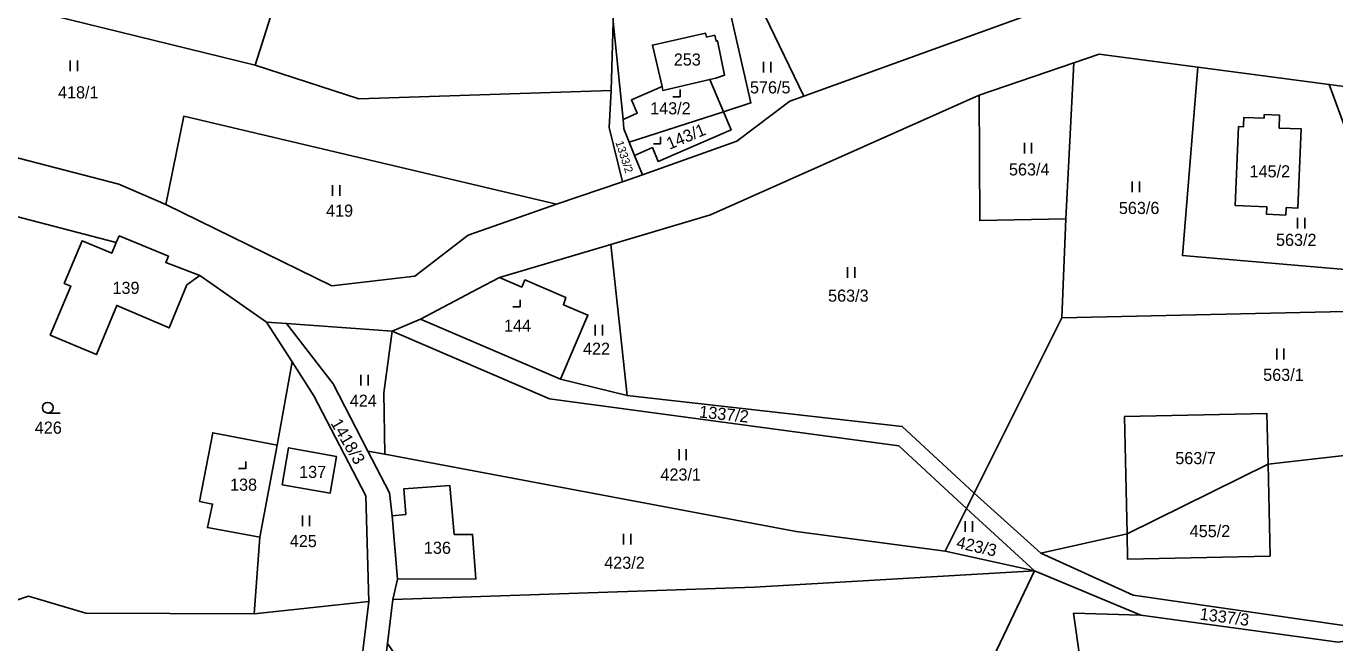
# Model space of a CAD drawing. Extents: x -588699 to -585793, y -1060280 to -1056731.
# Drawn here: x -587129.7 to -586946, y -1058637 to -1058550.5 of the extents above; entities that cross this region are included whole.
import ezdxf

# ---------------------------------------------------------------- set-up
doc = ezdxf.new("R2010")
doc.units = 0
for name, color, linetype in [('Druh pozemku', 7, 'Continuous'), ('Lesy', 7, 'Continuous'), ('Parcela nároku', 7, 'Continuous')]:
    doc.layers.add(name, color=color, linetype=linetype)

msp = doc.modelspace()

# ---------------------------------------------------------------- linework, layer by layer
at = {"layer": 'Druh pozemku'}
for p, q in [((-587123.55, -1058555.32), (-587123.55, -1058556.82)), ((-587122.53, -1058556.82), (-587122.53, -1058555.32)), ((-587026.19, -1058555.47), (-587026.19, -1058556.97)), ((-587025.17, -1058556.97), (-587025.17, -1058555.47)), ((-586989.59, -1058566.86), (-586989.59, -1058568.36)), ((-586988.57, -1058568.36), (-586988.57, -1058566.86)), ((-587086.72, -1058572.79), (-587086.72, -1058574.29)), ((-587085.7, -1058574.29), (-587085.7, -1058572.79)), ((-586974.44, -1058572.27), (-586974.44, -1058573.77)), ((-586973.42, -1058573.77), (-586973.42, -1058572.27)), ((-586951.24, -1058577.36), (-586951.24, -1058578.86)), ((-586950.21, -1058578.86), (-586950.21, -1058577.36)), ((-587014.42, -1058584.28), (-587014.42, -1058585.78)), ((-587013.4, -1058585.78), (-587013.4, -1058584.28)), ((-587049.84, -1058592.37), (-587049.84, -1058593.87)), ((-587048.82, -1058593.87), (-587048.82, -1058592.37)), ((-586954.16, -1058595.73), (-586954.16, -1058597.23)), ((-586953.14, -1058597.23), (-586953.14, -1058595.73)), ((-587082.76, -1058599.42), (-587082.76, -1058600.92)), ((-587081.73, -1058600.92), (-587081.73, -1058599.42)), ((-587124.94, -1058604.76), (-587126.69, -1058604.76)), ((-587038.07, -1058609.85), (-587038.07, -1058611.35)), ((-587037.05, -1058611.35), (-587037.05, -1058609.85)), ((-587090.95, -1058619.15), (-587090.95, -1058620.65)), ((-587089.93, -1058620.65), (-587089.93, -1058619.15)), ((-586997.91, -1058619.94), (-586997.91, -1058621.44)), ((-586996.89, -1058621.44), (-586996.89, -1058619.94)), ((-587045.85, -1058621.69), (-587045.85, -1058623.19)), ((-587044.83, -1058623.19), (-587044.83, -1058621.69))]:
    msp.add_line(p, q, dxfattribs=at)
for points in [[(-587038.92, -1058560.38), (-587037.92, -1058560.38), (-587037.92, -1058559.38)], [(-587041.67, -1058567), (-587040.67, -1058567), (-587040.67, -1058566)], [(-587061.39, -1058589.86), (-587060.39, -1058589.86), (-587060.39, -1058588.86)], [(-587099.89, -1058612.56), (-587098.89, -1058612.56), (-587098.89, -1058611.56)]]:
    msp.add_lwpolyline(points, dxfattribs=at)
msp.add_circle((-587126.69, -1058604.01), 0.75, dxfattribs=at)
at = {"layer": 'Lesy'}
for p, q in [((-587129.38, -1058630.44), (-587140.01, -1058634.05)), ((-587121.34, -1058632.85), (-587129.38, -1058630.44)), ((-587081.62, -1058631.18), (-587097.69, -1058632.94)), ((-587082.77, -1058640.81), (-587081.62, -1058631.18)), ((-587097.69, -1058632.94), (-587121.34, -1058632.85))]:
    msp.add_line(p, q, dxfattribs=at)
at = {"layer": 'Parcela nároku'}
for points in [[(-587104.92, -1058526.27), (-587131.64, -1058515.97), (-587142.7, -1058544.9), (-587097.55, -1058555.98), (-587089.18, -1058529.55)], [(-587020.53, -1058560.29), (-587036.25, -1058527.75), (-587035.15, -1058539.11), (-587033.07, -1058538.84), (-587027.98, -1058561.26), (-587031.82, -1058562.49), (-587030.73, -1058565.03), (-587041.01, -1058569.47), (-587041.81, -1058567.52), (-587044.3, -1058568.61), (-587043.2, -1058571.34), (-587029.94, -1058566.6), (-587022.5, -1058561)], [(-587030.79, -1058534.84), (-586975.85, -1058540.62), (-586973.92, -1058544.26), (-586973.4, -1058546.58), (-586980.8, -1058545.9), (-587020.53, -1058560.29), (-587036.25, -1058527.75)], [(-587067.44, -1058530.49), (-587069.45, -1058533.67), (-587089.18, -1058529.55), (-587097.55, -1058555.98), (-587083, -1058560.66), (-587047.58, -1058559.53), (-587047.29, -1058549.84), (-587047.01, -1058540.68), (-587045.74, -1058540.51), (-587044.77, -1058530.53)], [(-587032.88, -1058557.76), (-587033.76, -1058557.97), (-587031.82, -1058562.49), (-587027.98, -1058561.26), (-587033.07, -1058538.84), (-587035.15, -1058539.11), (-587043.35, -1058540.19), (-587045.74, -1058540.51), (-587047.01, -1058540.68), (-587047.29, -1058549.84), (-587045.93, -1058563.56), (-587043.94, -1058562.68), (-587044.76, -1058560.81), (-587040.45, -1058558.95), (-587041.8, -1058553.15), (-587034.33, -1058551.49), (-587034.21, -1058552.03), (-587033.03, -1058551.76), (-587032.84, -1058552.6), (-587032.67, -1058552.53), (-587031.68, -1058557.38)], [(-587148.16, -1058564.51), (-587142.7, -1058544.9), (-587097.55, -1058555.98), (-587083, -1058560.66), (-587047.58, -1058559.53), (-587047.89, -1058564.7), (-587046, -1058572.34), (-587055.26, -1058575.46), (-587107.59, -1058563.12), (-587110.09, -1058575.51), (-587116.69, -1058572.64)], [(-587045.06, -1058566.74), (-587044.3, -1058568.61), (-587043.2, -1058571.34), (-587046, -1058572.34), (-587047.89, -1058564.7), (-587047.58, -1058559.53), (-587047.29, -1058549.84), (-587045.93, -1058563.56), (-587045.8, -1058564.89)], [(-587033.03, -1058551.76), (-587034.21, -1058552.03), (-587034.33, -1058551.49), (-587041.8, -1058553.15), (-587040.45, -1058558.95), (-587040.32, -1058559.52), (-587033.76, -1058557.97), (-587032.88, -1058557.76), (-587031.68, -1058557.38), (-587032.67, -1058552.53), (-587032.84, -1058552.6)], [(-586982.64, -1058555.63), (-586983.76, -1058577.52), (-586984.31, -1058591.39), (-586934.1, -1058590.3), (-586939.95, -1058568.84), (-586940.74, -1058575.03), (-586936.96, -1058585.27), (-586967.4, -1058582.66), (-586965.22, -1058556.24), (-586979.1, -1058554.41)], [(-586995.93, -1058560.19), (-586982.64, -1058555.63), (-586983.76, -1058577.52), (-586995.84, -1058577.76)], [(-586940.74, -1058575.03), (-586936.96, -1058585.27), (-586967.4, -1058582.66), (-586965.22, -1058556.24), (-586946.78, -1058558.67)], [(-587045.93, -1058563.56), (-587043.94, -1058562.68), (-587044.76, -1058560.81), (-587040.45, -1058558.95), (-587040.32, -1058559.52), (-587033.76, -1058557.97), (-587031.82, -1058562.49), (-587045.06, -1058566.74), (-587045.8, -1058564.89)], [(-586939.95, -1058568.84), (-586942.57, -1058559.22), (-586946.78, -1058558.67), (-586940.74, -1058575.03)], [(-586983.76, -1058577.52), (-586995.84, -1058577.76), (-586995.93, -1058560.19), (-587033.67, -1058576.95), (-587047.62, -1058581.1), (-587045.36, -1058602.32), (-587006.72, -1058606.63), (-586996.63, -1058616.02), (-586984.31, -1058591.39)], [(-586996.63, -1058616.02), (-586984.31, -1058591.39), (-586934.1, -1058590.3), (-586939.95, -1058568.84), (-586942.57, -1058559.22), (-586922.66, -1058610.11), (-586936.01, -1058609.72), (-586955.38, -1058611.93), (-586955.53, -1058604.84), (-586975.52, -1058605.27), (-586975.17, -1058621.7), (-586987.28, -1058624.4)], [(-587031.82, -1058562.49), (-587045.06, -1058566.74), (-587044.3, -1058568.61), (-587041.81, -1058567.52), (-587041.01, -1058569.47), (-587030.73, -1058565.03)], [(-587055.26, -1058575.46), (-587107.59, -1058563.12), (-587110.09, -1058575.51), (-587086.82, -1058586.9), (-587075.18, -1058585.56), (-587067.65, -1058579.82)], [(-586950.72, -1058564.91), (-586953.81, -1058564.79), (-586953.79, -1058562.97), (-586955.91, -1058562.9), (-586955.93, -1058563.39), (-586958.76, -1058563.28), (-586958.8, -1058564.39), (-586958.81, -1058564.61), (-586959.52, -1058564.57), (-586960.01, -1058575.63), (-586955.56, -1058575.83), (-586955.61, -1058576.86), (-586952.88, -1058577), (-586952.82, -1058575.95), (-586951.21, -1058576.04)], [(-586953.81, -1058564.79), (-586953.79, -1058562.97), (-586955.91, -1058562.9), (-586955.93, -1058563.39), (-586958.76, -1058563.28), (-586958.8, -1058564.39), (-586958.81, -1058564.61), (-586959.52, -1058564.57), (-586960.01, -1058575.63), (-586955.56, -1058575.83), (-586955.61, -1058576.86), (-586952.88, -1058577), (-586952.82, -1058575.95), (-586951.21, -1058576.04), (-586950.72, -1058564.91)], [(-587121.86, -1058580.59), (-587117.71, -1058582.34), (-587117.07, -1058580.86), (-587116.66, -1058579.91), (-587109.76, -1058582.77), (-587110.12, -1058583.62), (-587105.34, -1058585.47), (-587107.17, -1058586.79), (-587109.64, -1058592.82), (-587117, -1058589.67), (-587119.84, -1058596.55), (-587126.33, -1058593.82), (-587123.45, -1058586.96), (-587124.37, -1058586.57)], [(-587053.94, -1058588.55), (-587054.3, -1058589.57), (-587050.86, -1058591.02), (-587054.69, -1058600.01), (-587045.36, -1058602.32), (-587047.62, -1058581.1), (-587063.25, -1058585.74), (-587060.14, -1058587.09), (-587059.7, -1058586.08)], [(-587054.69, -1058600.01), (-587074.37, -1058591.6), (-587066.29, -1058587.34), (-587063.25, -1058585.74), (-587060.14, -1058587.09), (-587059.7, -1058586.08), (-587053.94, -1058588.55), (-587054.3, -1058589.57), (-587050.86, -1058591.02)], [(-587082.77, -1058640.81), (-587081.62, -1058631.18), (-587082.04, -1058616.39), (-587089.34, -1058602.34), (-587092.39, -1058597.59), (-587095.99, -1058591.99), (-587093.17, -1058592.2), (-587086.6, -1058600.68), (-587081.74, -1058610.11), (-587078.73, -1058615.94), (-587078.34, -1058619.18), (-587077.6, -1058628.08), (-587078.23, -1058630.94), (-587079.01, -1058637.07), (-587079.89, -1058644.06)], [(-587079.39, -1058610.55), (-587079.49, -1058601.94), (-587078.34, -1058593.29), (-587093.17, -1058592.2), (-587086.6, -1058600.68), (-587081.74, -1058610.11)], [(-587074.37, -1058591.6), (-587078.34, -1058593.29), (-587056.26, -1058602.78), (-587007.23, -1058609.37), (-586997.71, -1058618.13), (-586996.63, -1058616.02), (-587006.72, -1058606.63), (-587045.36, -1058602.32), (-587054.69, -1058600.01)], [(-587007.23, -1058609.37), (-586997.71, -1058618.13), (-587000.72, -1058624.15), (-587021.63, -1058621.38), (-587079.39, -1058610.55), (-587079.49, -1058601.94), (-587078.34, -1058593.29), (-587056.26, -1058602.78)], [(-587096.91, -1058622.18), (-587097.69, -1058632.94), (-587081.62, -1058631.18), (-587082.04, -1058616.39), (-587089.34, -1058602.34), (-587092.39, -1058597.59), (-587094.5, -1058609.28)], [(-586955.53, -1058604.84), (-586955.38, -1058611.93), (-586975.17, -1058621.7), (-586975.52, -1058605.27)], [(-587103.52, -1058607.52), (-587105.37, -1058617.17), (-587103.55, -1058617.53), (-587104.27, -1058620.82), (-587096.91, -1058622.18), (-587094.5, -1058609.28)], [(-587093.78, -1058614.82), (-587092.89, -1058609.64), (-587086.17, -1058610.87), (-587087.02, -1058615.99)], [(-587087.02, -1058615.99), (-587093.78, -1058614.82), (-587092.89, -1058609.64), (-587086.17, -1058610.87)], [(-587021.63, -1058621.38), (-587000.72, -1058624.15), (-586988.17, -1058626.9), (-587027.45, -1058629.2), (-587078.23, -1058630.94), (-587077.6, -1058628.08), (-587066.57, -1058628.03), (-587067.04, -1058621.79), (-587069.63, -1058621.8), (-587070.24, -1058614.94), (-587076.7, -1058615.39), (-587076.44, -1058618.99), (-587078.34, -1058619.18), (-587078.73, -1058615.94), (-587081.74, -1058610.11), (-587079.39, -1058610.55)], [(-586955.1, -1058624.84), (-586975.09, -1058625.27), (-586975.17, -1058621.7), (-586987.28, -1058624.4), (-586974.32, -1058630.3), (-586944.43, -1058634.63), (-586928.81, -1058631.9), (-586920.38, -1058628.31), (-586922.66, -1058610.11), (-586936.01, -1058609.72), (-586955.38, -1058611.93)], [(-586975.17, -1058621.7), (-586955.38, -1058611.93), (-586955.1, -1058624.84), (-586975.09, -1058625.27)], [(-587076.7, -1058615.39), (-587070.24, -1058614.94), (-587069.63, -1058621.8), (-587067.04, -1058621.79), (-587066.57, -1058628.03), (-587077.6, -1058628.08), (-587078.34, -1058619.18), (-587076.44, -1058618.99)], [(-586944.43, -1058634.63), (-586974.32, -1058630.3), (-586987.28, -1058624.4), (-586996.63, -1058616.02), (-586997.71, -1058618.13), (-586988.17, -1058626.9), (-586973.23, -1058633.1), (-586945.54, -1058636.92), (-586927.38, -1058634.01), (-586919.65, -1058630.91), (-586920.38, -1058628.31), (-586928.81, -1058631.9)], [(-587000.72, -1058624.15), (-586997.71, -1058618.13), (-586988.17, -1058626.9)], [(-587079.01, -1058637.07), (-587078.23, -1058630.94), (-587027.45, -1058629.2), (-586988.17, -1058626.9), (-587010.84, -1058674.44), (-587029.95, -1058707.51), (-587047.27, -1058680.89), (-587046.25, -1058676.64), (-587047.36, -1058673.49), (-587067.87, -1058653.34)], [(-586988.17, -1058626.9), (-586973.23, -1058633.1), (-586982.68, -1058632.84), (-586977.96, -1058666.11), (-586973.22, -1058680.8), (-586955.56, -1058735.53), (-587014.17, -1058716.09), (-587029.95, -1058707.51), (-587010.84, -1058674.44)], [(-586932.16, -1058655.81), (-586936.67, -1058654.08), (-586933.73, -1058645.96), (-586930.55, -1058647.2), (-586927.38, -1058634.01), (-586945.54, -1058636.92), (-586973.23, -1058633.1), (-586982.68, -1058632.84), (-586977.96, -1058666.11), (-586973.22, -1058680.8), (-586929.95, -1058680.64), (-586929.59, -1058679.33), (-586933.94, -1058678.03)]]:
    msp.add_lwpolyline(points, close=True, dxfattribs=at)
for points in [[(-587148.16, -1058564.51), (-587116.69, -1058572.64), (-587110.09, -1058575.51), (-587086.82, -1058586.9), (-587075.18, -1058585.56), (-587067.65, -1058579.82), (-587055.26, -1058575.46), (-587046, -1058572.34), (-587043.2, -1058571.34), (-587029.94, -1058566.6), (-587022.5, -1058561), (-587020.53, -1058560.29), (-586980.8, -1058545.9)], [(-586942.57, -1058559.22), (-586946.78, -1058558.67), (-586965.22, -1058556.24), (-586979.1, -1058554.41), (-586982.64, -1058555.63), (-586995.93, -1058560.19), (-587033.67, -1058576.95), (-587047.62, -1058581.1), (-587063.25, -1058585.74), (-587066.29, -1058587.34), (-587074.37, -1058591.6), (-587078.34, -1058593.29), (-587093.17, -1058592.2), (-587095.99, -1058591.99), (-587105.34, -1058585.47), (-587110.12, -1058583.62), (-587109.76, -1058582.77), (-587116.66, -1058579.91), (-587117.07, -1058580.86), (-587152.84, -1058571.54)], [(-587140.01, -1058634.05), (-587129.38, -1058630.44), (-587121.34, -1058632.85), (-587097.69, -1058632.94), (-587096.91, -1058622.18), (-587104.27, -1058620.82), (-587103.55, -1058617.53), (-587105.37, -1058617.17), (-587103.52, -1058607.52), (-587094.5, -1058609.28), (-587092.39, -1058597.59), (-587095.99, -1058591.99), (-587105.34, -1058585.47), (-587107.17, -1058586.79), (-587109.64, -1058592.82), (-587117, -1058589.67), (-587119.84, -1058596.55), (-587126.33, -1058593.82), (-587123.45, -1058586.96), (-587124.37, -1058586.57), (-587121.86, -1058580.59), (-587117.71, -1058582.34), (-587117.07, -1058580.86), (-587152.84, -1058571.54)], [(-587140.01, -1058634.05), (-587129.38, -1058630.44), (-587121.34, -1058632.85), (-587097.69, -1058632.94), (-587081.62, -1058631.18), (-587082.77, -1058640.81), (-587086.11, -1058645.42), (-587083.65, -1058648.16), (-587087.01, -1058676.41), (-587079.33, -1058695.16), (-587091.76, -1058685.84), (-587101.33, -1058685.65), (-587101.31, -1058694.64), (-587092.52, -1058694.6), (-587092.6, -1058705.5), (-587079.21, -1058705.5), (-587075.09, -1058705.5), (-587074.55, -1058708.53), (-587083.48, -1058709.16), (-587082.35, -1058741.85), (-587066.87, -1058767.35), (-587071.99, -1058789.51), (-587095.97, -1058834.07), (-587178.54, -1058775.59)]]:
    msp.add_lwpolyline(points, dxfattribs=at)

# ---------------------------------------------------------------- texts
for s, p in [('253', (-587038.8, -1058556.02)), ('418/1', (-587125.25, -1058560.62)), ('576/5', (-587028.11, -1058559.92)), ('143/2', (-587042.12, -1058562.86)), ('563/4', (-586991.75, -1058571.43)), ('145/2', (-586957.97, -1058571.7)), ('419', (-587087.62, -1058577.22)), ('563/6', (-586976.32, -1058576.84)), ('563/2', (-586954.26, -1058581.32)), ('139', (-587117.6, -1058588.05)), ('563/3', (-587017.14, -1058589.14)), ('144', (-587062.64, -1058593.35)), ('422', (-587051.55, -1058596.59)), ('563/1', (-586956.06, -1058600.25)), ('424', (-587084.29, -1058603.88)), ('426', (-587128.51, -1058607.66)), ('563/7', (-586968.4, -1058611.93)), ('137', (-587091.4, -1058613.87)), ('423/1', (-587040.68, -1058614.24)), ('138', (-587101.1, -1058615.66)), ('455/2', (-586966.37, -1058622.17)), ('425', (-587092.71, -1058623.57)), ('136', (-587073.88, -1058624.51)), ('423/2', (-587048.57, -1058626.61))]:
    msp.add_text(s, height=1.7, dxfattribs=at).set_placement(p)
for s, height, rotation, p in [('143/1', 1.7, 22.7167, (-587039.4, -1058567.84)), ('1333/2', 1.14, 288.101, (-587047.01, -1058566.78)), ('1337/2', 1.7, 353.9049, (-587035.29, -1058605.38)), ('1418/3', 1.7, 300.6089, (-587087.04, -1058606.17)), ('423/3', 1.7, 347.2863, (-586999.24, -1058623.66)), ('1337/3', 1.7, 352.5841, (-586965.04, -1058633.74))]:
    msp.add_text(s, height=height, rotation=rotation, dxfattribs=at).set_placement(p)

doc.saveas('drawing.dxf')
